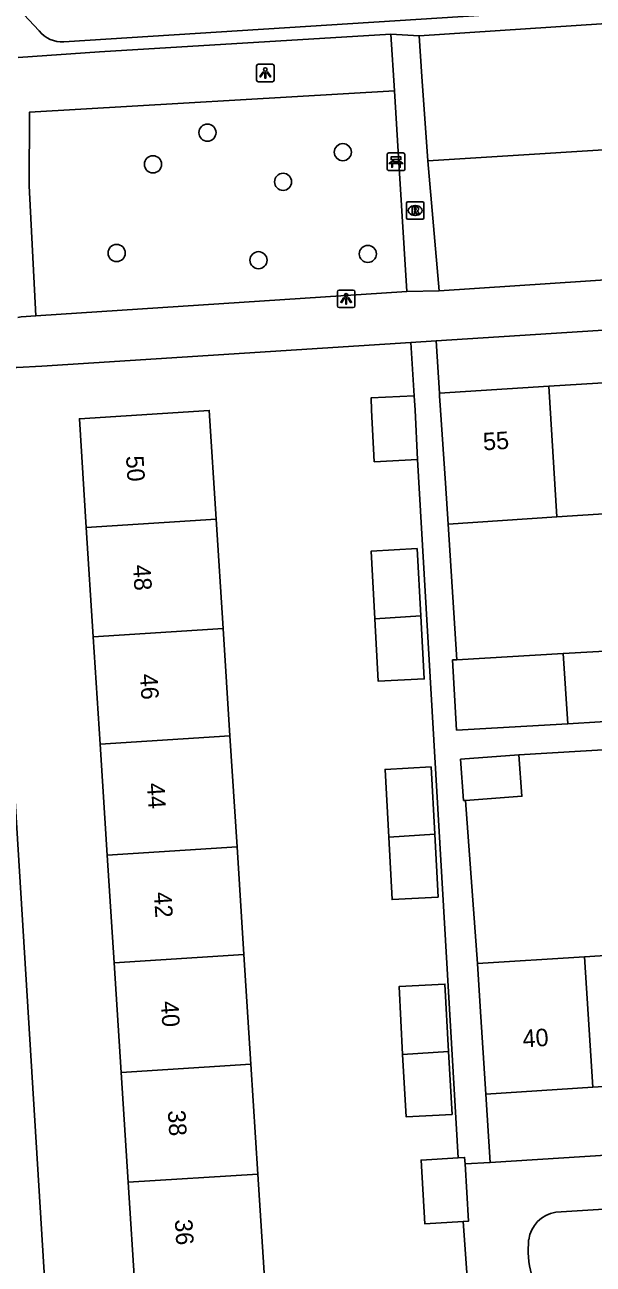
# Model space of a CAD drawing. Extents: x 159689 to 160786, y 387323 to 388339.
# Drawn here: x 160508.1 to 160540.6, y 387701.2 to 387772 of the extents above; entities that cross this region are included whole.
import ezdxf

# ---------------------------------------------------------------- set-up
doc = ezdxf.new("R2010")
doc.units = 0
for name, color, linetype in [('IMGEO_Bank', 7, 'Continuous'), ('IMGEO_Boom', 7, 'Continuous'), ('IMGEO_Groenvoorziening', 7, 'Continuous'), ('IMGEO_Lichtpunt', 7, 'Continuous'), ('IMGEO_Pand', 7, 'Continuous'), ('IMGEO_Pand_nummerreeks', 7, 'Continuous'), ('IMGEO_Rioolput', 7, 'Continuous'), ('IMGEO_Voetpad_open', 7, 'Continuous')]:
    doc.layers.add(name, color=color, linetype=linetype)

msp = doc.modelspace()

# ---------------------------------------------------------------- linework, layer by layer
at = {"layer": 'IMGEO_Bank'}
for p, q in [((160528.801, 387763.755), (160528.801, 387764.596)), ((160528.801, 387764.596), (160528.801, 387763.755)), ((160528.876, 387764.68), (160529.717, 387764.68)), ((160529.717, 387764.68), (160528.876, 387764.68)), ((160529.801, 387764.605), (160529.801, 387763.764)), ((160529.801, 387763.764), (160529.801, 387764.605)), ((160529.498, 387764.078), (160529.105, 387764.078)), ((160529.11, 387764.186), (160529.11, 387764.292)), ((160529.154, 387764.292), (160529.154, 387764.186)), ((160529.442, 387764.298), (160529.16, 387764.298)), ((160529.16, 387764.18), (160529.442, 387764.18)), ((160529.448, 387764.186), (160529.448, 387764.292)), ((160529.492, 387764.292), (160529.492, 387764.186)), ((160529.726, 387763.68), (160528.885, 387763.68)), ((160528.885, 387763.68), (160529.726, 387763.68))]:
    msp.add_line(p, q, dxfattribs=at)
for points in [[(160529.104, 387764.298), (160529.018, 387764.298), (160529.018, 387764.459), (160529.581, 387764.459), (160529.581, 387764.298), (160529.498, 387764.298)], [(160529.048, 387764.078), (160528.906, 387764.078), (160529.018, 387764.18), (160529.104, 387764.18)], [(160529.098, 387764.071), (160529.098, 387763.864), (160529.055, 387763.864), (160529.055, 387764.071)], [(160529.498, 387764.18), (160529.581, 387764.18), (160529.693, 387764.078), (160529.554, 387764.078)], [(160529.548, 387764.071), (160529.548, 387763.864), (160529.504, 387763.864), (160529.504, 387764.071)]]:
    msp.add_lwpolyline(points, dxfattribs=at)
for centre, radius, start, end in [((160528.879, 387764.602), 0.0779, 92.4484, 184.28452), ((160528.879, 387764.602), 0.0779, 92.4484, 184.28452), ((160529.723, 387764.602), 0.0779, 2.4484, 94.28452), ((160529.723, 387764.602), 0.0779, 2.4484, 94.28452), ((160528.879, 387763.758), 0.0779, 182.4484, 274.28452), ((160528.879, 387763.758), 0.0779, 182.4484, 274.28452), ((160529.048, 387764.071), 0.00671, 2.89567, 87.10433), ((160529.105, 387764.071), 0.00671, 92.89567, 177.10433), ((160529.103, 387764.291), 0.00671, 2.89567, 87.10433), ((160529.103, 387764.187), 0.00671, 272.89567, 357.10433), ((160529.16, 387764.291), 0.00671, 92.89567, 177.10433), ((160529.16, 387764.187), 0.00671, 182.89567, 267.10433), ((160529.442, 387764.291), 0.00671, 2.89567, 87.10433), ((160529.442, 387764.187), 0.00671, 272.89567, 357.10433), ((160529.499, 387764.291), 0.00671, 92.89567, 177.10433), ((160529.499, 387764.187), 0.00671, 182.89567, 267.10433), ((160529.497, 387764.071), 0.00671, 2.89567, 87.10433), ((160529.554, 387764.071), 0.00671, 92.89567, 177.10433), ((160529.723, 387763.758), 0.0779, 272.4484, 4.28452), ((160529.723, 387763.758), 0.0779, 272.4484, 4.28452)]:
    msp.add_arc(centre, radius, start, end, dxfattribs=at)
at = {"layer": 'IMGEO_Boom'}
for centre in [(160518.53, 387765.84), (160526.265, 387764.727), (160515.417, 387764.033), (160522.851, 387763.031), (160513.342, 387758.965), (160521.447, 387758.555), (160527.693, 387758.914)]:
    msp.add_circle(centre, 0.489, dxfattribs=at)
at = {"layer": 'IMGEO_Groenvoorziening'}
for points in [[(160508.726, 387755.37), (160508.343, 387762.805), (160508.358, 387767.003), (160529.213, 387768.229)], [(160531.119, 387764.232), (160560.933, 387766.101)]]:
    msp.add_lwpolyline(points, dxfattribs=at)
at = {"layer": 'IMGEO_Lichtpunt'}
for p, q in [((160521.338, 387769.65), (160521.338, 387768.843)), ((160521.338, 387769.65), (160521.338, 387768.843)), ((160522.24, 387769.745), (160521.432, 387769.745)), ((160522.24, 387769.745), (160521.432, 387769.745)), ((160522.334, 387768.843), (160522.334, 387769.65)), ((160522.334, 387768.843), (160522.334, 387769.65)), ((160521.432, 387768.749), (160522.24, 387768.749)), ((160521.432, 387768.749), (160522.24, 387768.749)), ((160525.955, 387756.755), (160525.955, 387755.948)), ((160525.955, 387756.755), (160525.955, 387755.948)), ((160526.857, 387756.85), (160526.049, 387756.85)), ((160526.857, 387756.85), (160526.049, 387756.85)), ((160526.951, 387755.948), (160526.951, 387756.755)), ((160526.951, 387755.948), (160526.951, 387756.755)), ((160526.049, 387755.854), (160526.857, 387755.854)), ((160526.049, 387755.854), (160526.857, 387755.854))]:
    msp.add_line(p, q, dxfattribs=at)
for points in [[(160521.712, 387769.314), (160521.751, 387769.286), (160521.563, 387769.024), (160521.525, 387769.051), (160521.712, 387769.314)], [(160521.814, 387769.266), (160521.861, 387769.266), (160521.861, 387768.944), (160521.814, 387768.944), (160521.814, 387769.266)], [(160521.924, 387769.286), (160521.962, 387769.313), (160522.149, 387769.051), (160522.11, 387769.023), (160521.924, 387769.286)], [(160526.329, 387756.419), (160526.368, 387756.391), (160526.18, 387756.129), (160526.142, 387756.156), (160526.329, 387756.419)], [(160526.431, 387756.371), (160526.478, 387756.371), (160526.478, 387756.049), (160526.431, 387756.049), (160526.431, 387756.371)], [(160526.541, 387756.391), (160526.579, 387756.418), (160526.766, 387756.156), (160526.727, 387756.128), (160526.541, 387756.391)]]:
    msp.add_lwpolyline(points, dxfattribs=at)
for centre in [(160521.837, 387769.448), (160526.454, 387756.553)]:
    msp.add_circle(centre, 0.0994, dxfattribs=at)
for centre, start, end in [((160521.432, 387769.65), 90, 180), ((160521.432, 387769.65), 90, 180), ((160522.24, 387769.65), 0, 90), ((160522.24, 387769.65), 0, 90), ((160521.432, 387768.843), 180, 270), ((160521.432, 387768.843), 180, 270), ((160522.24, 387768.843), 270, 0), ((160522.24, 387768.843), 270, 360), ((160526.049, 387756.755), 90, 180), ((160526.049, 387756.755), 90, 180), ((160526.857, 387756.755), 0, 90), ((160526.857, 387756.755), 0, 90), ((160526.049, 387755.948), 180, 270), ((160526.049, 387755.948), 180, 270), ((160526.857, 387755.948), 270, 0), ((160526.857, 387755.948), 270, 360)]:
    msp.add_arc(centre, 0.0946, start, end, dxfattribs=at)
at = {"layer": 'IMGEO_Pand'}
for points in [[(160544.263, 387751.751), (160538.023, 387751.356)], [(160538.023, 387751.356), (160531.787, 387750.962)], [(160538.023, 387751.356), (160538.495, 387743.896)], [(160530.528, 387747.173), (160528.055, 387747.05), (160527.908, 387750), (160527.874, 387750.692), (160530.347, 387750.815)], [(160530.528, 387747.173), (160530.388, 387750), (160530.347, 387750.815)], [(160531.787, 387750.962), (160531.782, 387750.962), (160531.796, 387750.814), (160531.849, 387750), (160532.121, 387745.825), (160532.273, 387743.49)], [(160511.61, 387743.299), (160511.214, 387749.503), (160518.63, 387749.977), (160519.027, 387743.773)], [(160538.495, 387743.896), (160532.273, 387743.49)], [(160544.735, 387744.302), (160538.495, 387743.896)], [(160519.027, 387743.773), (160511.61, 387743.299)], [(160512.01, 387737.043), (160511.61, 387743.299)], [(160519.027, 387743.773), (160519.426, 387737.517)], [(160528.092, 387738.071), (160527.883, 387741.942), (160530.51, 387742.084), (160530.718, 387738.239)], [(160530.718, 387738.239), (160530.912, 387734.649), (160528.285, 387734.507), (160528.092, 387738.071)], [(160530.718, 387738.239), (160528.092, 387738.071)], [(160519.426, 387737.517), (160512.01, 387737.043)], [(160512.402, 387730.919), (160512.01, 387737.043)], [(160519.426, 387737.517), (160519.818, 387731.393)], [(160538.852, 387736.092), (160542.581, 387736.307), (160542.812, 387732.302)], [(160532.781, 387735.741), (160532.534, 387735.727), (160532.765, 387731.721), (160539.113, 387732.088)], [(160532.781, 387735.741), (160538.852, 387736.092)], [(160539.113, 387732.088), (160538.852, 387736.092)], [(160542.812, 387732.302), (160539.113, 387732.088)], [(160512.402, 387730.919), (160519.818, 387731.393)], [(160519.818, 387731.393), (160520.223, 387725.053)], [(160512.807, 387724.58), (160512.402, 387730.919)], [(160536.316, 387730.301), (160532.989, 387730.055), (160533.163, 387727.701), (160533.274, 387727.709)], [(160533.274, 387727.709), (160536.49, 387727.947), (160536.316, 387730.301)], [(160528.89, 387725.606), (160528.68, 387729.479), (160531.307, 387729.621), (160531.515, 387725.773)], [(160531.515, 387725.773), (160531.709, 387722.186), (160529.082, 387722.044), (160528.89, 387725.606)], [(160528.89, 387725.606), (160531.515, 387725.773)], [(160520.223, 387725.053), (160512.807, 387724.58)], [(160520.223, 387725.053), (160520.616, 387718.909)], [(160513.199, 387718.436), (160512.807, 387724.58)], [(160540.073, 387718.775), (160546.322, 387719.169)], [(160513.199, 387718.436), (160520.616, 387718.909)], [(160513.6, 387712.172), (160513.199, 387718.436)], [(160520.616, 387718.909), (160521.016, 387712.646)], [(160540.073, 387718.775), (160533.963, 387718.39)], [(160540.554, 387711.33), (160540.073, 387718.775)], [(160533.963, 387718.39), (160534.118, 387715.93), (160534.432, 387710.939)], [(160529.682, 387713.2), (160529.473, 387717.071), (160532.1, 387717.213), (160532.308, 387713.368)], [(160532.308, 387713.368), (160532.502, 387709.778), (160529.875, 387709.636), (160529.682, 387713.2)], [(160529.682, 387713.2), (160532.308, 387713.368)], [(160513.6, 387712.172), (160521.016, 387712.646)], [(160514.001, 387705.895), (160513.6, 387712.172)], [(160521.016, 387712.646), (160521.418, 387706.369)], [(160546.791, 387711.728), (160540.554, 387711.33)], [(160540.554, 387711.33), (160534.432, 387710.939)], [(160533.134, 387703.652), (160530.953, 387703.521), (160530.733, 387707.169), (160532.859, 387707.298)], [(160533.246, 387706.942), (160533.223, 387707.32), (160532.859, 387707.298)], [(160533.134, 387703.652), (160533.443, 387703.671), (160533.246, 387706.942)], [(160521.418, 387706.369), (160521.816, 387700.137), (160514.399, 387699.663), (160514.001, 387705.895)], [(160521.418, 387706.369), (160514.001, 387705.895)]]:
    msp.add_lwpolyline(points, dxfattribs=at)
at = {"layer": 'IMGEO_Rioolput'}
for p, q in [((160529.897, 387760.969), (160529.897, 387761.821)), ((160529.972, 387761.895), (160530.824, 387761.895)), ((160530.385, 387761.675), (160530.41, 387761.675)), ((160530.898, 387761.821), (160530.898, 387760.969)), ((160530.824, 387760.895), (160529.972, 387760.895)), ((160530.408, 387761.115), (160530.383, 387761.115))]:
    msp.add_line(p, q, dxfattribs=at)
for points in [[(160529.897, 387760.969), (160529.897, 387761.821)], [(160529.972, 387761.895), (160530.824, 387761.895)], [(160530.486, 387761.593), (160530.234, 387761.595), (160530.234, 387761.195)], [(160530.898, 387761.821), (160530.898, 387760.969)], [(160530.824, 387760.895), (160529.972, 387760.895)], [(160530.234, 387761.195), (160530.358, 387761.195), (160530.358, 387761.357), (160530.369, 387761.357)], [(160530.412, 387761.514), (160530.358, 387761.514), (160530.358, 387761.433)], [(160530.358, 387761.433), (160530.41, 387761.433)], [(160530.416, 387761.328), (160530.487, 387761.195), (160530.627, 387761.195), (160530.562, 387761.321)]]:
    msp.add_lwpolyline(points, dxfattribs=at)
for centre, radius, start, end in [((160529.974, 387761.819), 0.0765, 91.55205, 178.44795), ((160529.974, 387761.819), 0.0765, 91.55205, 178.44795), ((160530.485, 387761.483), 0.109, 350.36119, 89.41601), ((160530.822, 387761.819), 0.0765, 1.55205, 88.44795), ((160530.822, 387761.819), 0.0765, 1.55205, 88.44795), ((160529.974, 387760.971), 0.0765, 181.55205, 268.44795), ((160529.974, 387760.971), 0.0765, 181.55205, 268.44795), ((160530.368, 387761.304), 0.0533, 26.02933, 88.69889), ((160530.394, 387761.622), 0.19, 274.7715, 282.96867), ((160530.418, 387761.418), 0.0964, 77.00612, 93.18647), ((160530.432, 387761.475), 0.0378, 276.66336, 79.67722), ((160530.483, 387761.483), 0.112, 277.58423, 350.98172), ((160530.467, 387761.268), 0.108, 29.51342, 73.79051), ((160530.822, 387760.971), 0.0765, 271.55205, 358.44795), ((160530.822, 387760.971), 0.0765, 271.55205, 358.44795)]:
    msp.add_arc(centre, radius, start, end, dxfattribs=at)
for centre, major_axis, ratio, start_param, end_param in [((160530.384, 387761.395), (-0.387, 0.002), 0.722429, 4.712389, 7.853982), ((160530.409, 387761.395), (-0.39, 0.002), 0.717154, 1.570796, 4.712389)]:
    msp.add_ellipse(centre, major_axis=major_axis, ratio=ratio, start_param=start_param, end_param=end_param, dxfattribs=at)
at = {"layer": 'IMGEO_Voetpad_open'}
for points in [[(160653.503, 387780.136), (160510.328, 387771.028)], [(160560.433, 387773.331), (160530.621, 387771.372)], [(160508.914, 387771.654), (160508.044, 387772.583)], [(160507.72, 387770.127), (160512.363, 387770.465), (160529.013, 387771.463)], [(160529.013, 387771.463), (160530.621, 387771.372)], [(160529.213, 387768.229), (160529.013, 387771.463)], [(160530.621, 387771.372), (160530.782, 387769.054), (160531.119, 387764.232)], [(160529.923, 387756.768), (160529.467, 387764.129), (160529.213, 387768.229)], [(160531.76, 387756.798), (160531.119, 387764.232)], [(160561.449, 387758.759), (160531.76, 387756.798)], [(160531.596, 387753.947), (160593.993, 387757.933)], [(160529.923, 387756.768), (160508.726, 387755.37)], [(160531.76, 387756.798), (160529.923, 387756.768)], [(160508.726, 387755.37), (160507.882, 387755.314), (160507.707, 387755.281)], [(160507.611, 387752.43), (160507.623, 387752.431), (160507.635, 387752.433), (160509.061, 387752.507), (160530.153, 387753.855)], [(160530.153, 387753.855), (160531.596, 387753.947)], [(160530.347, 387750.815), (160530.153, 387753.855)], [(160531.787, 387750.962), (160531.596, 387753.947)], [(160506.114, 387750.585), (160509.289, 387699.197)], [(160532.859, 387707.298), (160530.528, 387747.173)], [(160532.273, 387743.49), (160532.781, 387735.741)], [(160541.766, 387730.637), (160536.316, 387730.301)], [(160533.274, 387727.709), (160533.963, 387718.39)], [(160534.432, 387710.939), (160534.679, 387707.033)], [(160534.679, 387707.033), (160596.866, 387710.964)], [(160533.246, 387706.942), (160534.679, 387707.033)], [(160551.877, 387705.026), (160538.425, 387704.187)], [(160533.278, 387699.833), (160533.354, 387700.741), (160533.134, 387703.652)]]:
    msp.add_lwpolyline(points, dxfattribs=at)
for centre, radius, start, end in [((160510.218, 387772.69), 1.666, 218.46952, 273.77104), ((160538.714, 387702.359), 1.851, 98.98029, 172.04939), ((160542.459, 387702.073), 5.605, 174.44823, 194.85379)]:
    msp.add_arc(centre, radius, start, end, dxfattribs=at)

# ---------------------------------------------------------------- texts
at = {"layer": 'IMGEO_Pand_nummerreeks'}
for s, rotation, p in [('55', 3.72423, (160534.304, 387747.691)), ('50', 273.65649, (160513.875, 387747.37)), ('48', 273.65649, (160514.273, 387741.14)), ('46', 273.65649, (160514.671, 387734.913)), ('44', 273.65649, (160515.07, 387728.683)), ('42', 273.65649, (160515.468, 387722.456)), ('40', 273.65649, (160515.866, 387716.22)), ('40', 3.60868, (160536.561, 387713.598)), ('38', 273.65649, (160516.264, 387709.99)), ('36', 273.65649, (160516.662, 387703.763))]:
    msp.add_text(s, height=1, rotation=rotation, dxfattribs=at).set_placement(p)

doc.saveas('drawing.dxf')
